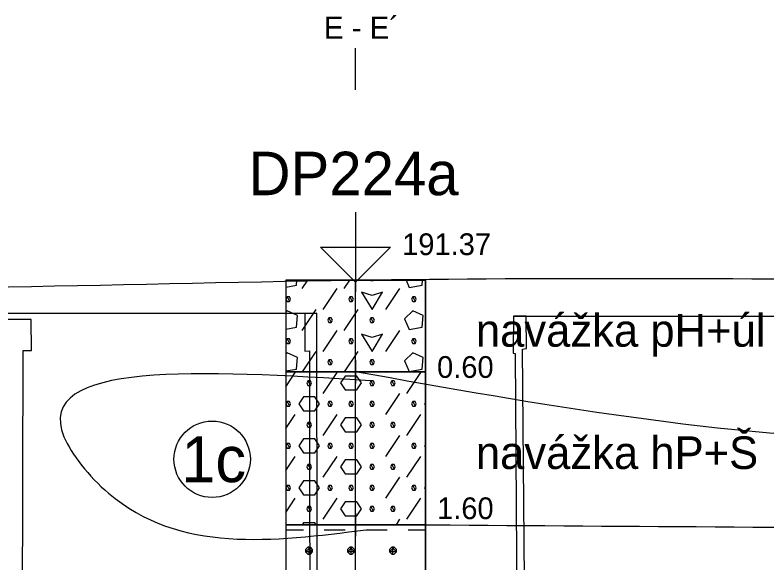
# Model space of a CAD drawing. Extents: x 3042 to 4120, y 576 to 2694.
# Drawn here: x 3366.29 to 3390.9, y 1736.2 to 1754.13 of the extents above; entities that cross this region are included whole.
import ezdxf

# ---------------------------------------------------------------- set-up
doc = ezdxf.new("R2010")
doc.units = 0
for name, color, linetype in [('15', 7, 'Continuous'), ('16', 7, 'Continuous'), ('17', 7, 'Continuous'), ('18', 7, 'Continuous'), ('22', 7, 'Continuous'), ('51', 7, 'Continuous'), ('52', 7, 'Continuous'), ('53', 7, 'Continuous'), ('56', 7, 'Continuous'), ('nádrže', 7, 'Continuous'), ('rozhraní', 7, 'Continuous')]:
    doc.layers.add(name, color=color, linetype=linetype)

msp = doc.modelspace()

# ---------------------------------------------------------------- linework, layer by layer
at = {"layer": '15'}
msp.add_lwpolyline([(3377.432, 1747.677), (3377.432, 1745.391), (3376.289, 1746.534), (3378.575, 1746.534), (3377.432, 1745.391)], dxfattribs=at)
at = {"layer": '18'}
msp.add_line((3377.432, 1727.455), (3377.432, 1745.455), dxfattribs=at)
at = {"layer": '22'}
msp.add_lwpolyline([(3377.432, 1751.677), (3377.432, 1751.677), (3377.432, 1753.046)], dxfattribs=at)
at = {"layer": '51'}
for p, q in [((3375.684, 1745.176), (3375.87, 1745.455)), ((3376.63, 1745.455), (3376.636, 1745.442)), ((3377.055, 1745.176), (3377.241, 1745.455)), ((3378.002, 1745.455), (3378.008, 1745.442)), ((3376.37, 1744.49), (3376.827, 1745.176)), ((3378.427, 1744.49), (3378.884, 1745.176)), ((3375.684, 1743.804), (3376.141, 1744.49)), ((3377.055, 1743.804), (3377.513, 1744.49)), ((3376.37, 1743.118), (3376.827, 1743.804)), ((3378.427, 1743.118), (3378.884, 1743.804)), ((3375.699, 1742.455), (3376.141, 1743.118)), ((3377.07, 1742.455), (3377.513, 1743.118)), ((3375.146, 1741.968), (3375.455, 1742.433)), ((3376.37, 1741.747), (3376.827, 1742.433)), ((3378.427, 1742.433), (3378.442, 1742.455)), ((3379.113, 1741.747), (3379.57, 1742.433)), ((3378.427, 1741.061), (3378.884, 1741.747)), ((3375.146, 1740.597), (3375.455, 1741.061)), ((3376.37, 1740.375), (3376.827, 1741.061)), ((3379.113, 1740.375), (3379.57, 1741.061)), ((3378.427, 1739.689), (3378.884, 1740.375)), ((3375.146, 1739.225), (3375.455, 1739.689)), ((3376.37, 1739.004), (3376.827, 1739.689)), ((3379.113, 1739.004), (3379.57, 1739.689)), ((3378.427, 1738.318), (3378.884, 1739.004)), ((3375.146, 1737.853), (3375.455, 1738.318)), ((3376.37, 1737.632), (3376.827, 1738.318)), ((3379.113, 1737.632), (3379.57, 1738.318)), ((3378.766, 1737.455), (3378.884, 1737.632)), ((3375.146, 1737.289), (3375.722, 1737.289)), ((3376.408, 1737.289), (3377.094, 1737.289)), ((3377.779, 1737.289), (3378.465, 1737.289)), ((3379.151, 1737.289), (3379.718, 1737.289)), ((3375.912, 1736.489), (3375.912, 1736.718)), ((3377.284, 1736.489), (3377.284, 1736.718)), ((3378.656, 1736.489), (3378.656, 1736.718))]:
    msp.add_line(p, q, dxfattribs=at)
for points in [[(3375.146, 1742.455), (3379.718, 1742.455), (3379.718, 1745.455), (3375.146, 1745.455)], [(3375.146, 1737.455), (3379.718, 1737.455), (3379.718, 1742.455), (3375.146, 1742.455)], [(3375.146, 1728.455), (3379.718, 1728.455), (3379.718, 1737.455), (3375.146, 1737.455)]]:
    msp.add_lwpolyline(points, close=True, dxfattribs=at)
for points in [[(3375.146, 1745.227), (3375.493, 1745.29), (3375.51, 1745.455)], [(3376.554, 1745.455), (3376.56, 1745.442), (3376.636, 1745.442), (3376.642, 1745.455)], [(3377.926, 1745.455), (3377.932, 1745.442), (3378.008, 1745.442), (3378.014, 1745.455)], [(3379.082, 1745.455), (3379.189, 1745.214), (3379.608, 1745.29), (3379.625, 1745.455)], [(3375.189, 1744.909), (3375.15, 1744.833), (3375.189, 1744.757), (3375.265, 1744.757), (3375.303, 1744.833), (3375.265, 1744.909), (3375.189, 1744.909), (3375.265, 1744.757)], [(3377.246, 1744.909), (3377.208, 1744.833), (3377.246, 1744.757), (3377.322, 1744.757), (3377.36, 1744.833), (3377.322, 1744.909), (3377.246, 1744.909), (3377.322, 1744.757)], [(3377.627, 1745.061), (3377.97, 1744.49), (3378.313, 1745.061), (3377.97, 1744.947), (3377.627, 1745.061)], [(3379.303, 1744.909), (3379.265, 1744.833), (3379.303, 1744.757), (3379.38, 1744.757), (3379.418, 1744.833), (3379.38, 1744.909), (3379.303, 1744.909), (3379.38, 1744.757)], [(3375.146, 1743.855), (3375.493, 1743.918), (3375.531, 1744.299), (3375.189, 1744.452), (3375.146, 1744.409)], [(3379.037, 1744.185), (3379.189, 1743.842), (3379.608, 1743.918), (3379.646, 1744.299), (3379.303, 1744.452), (3379.037, 1744.185)], [(3376.56, 1744.223), (3376.522, 1744.147), (3376.56, 1744.071), (3376.636, 1744.071), (3376.674, 1744.147), (3376.636, 1744.223), (3376.56, 1744.223), (3376.636, 1744.071)], [(3377.932, 1744.223), (3377.894, 1744.147), (3377.932, 1744.071), (3378.008, 1744.071), (3378.046, 1744.147), (3378.008, 1744.223), (3377.932, 1744.223), (3378.008, 1744.071)], [(3377.627, 1743.69), (3377.97, 1743.118), (3378.313, 1743.69), (3377.97, 1743.576), (3377.627, 1743.69)], [(3375.189, 1743.537), (3375.15, 1743.461), (3375.189, 1743.385), (3375.265, 1743.385), (3375.303, 1743.461), (3375.265, 1743.537), (3375.189, 1743.537), (3375.265, 1743.385)], [(3377.246, 1743.537), (3377.208, 1743.461), (3377.246, 1743.385), (3377.322, 1743.385), (3377.36, 1743.461), (3377.322, 1743.537), (3377.246, 1743.537), (3377.322, 1743.385)], [(3379.303, 1743.537), (3379.265, 1743.461), (3379.303, 1743.385), (3379.38, 1743.385), (3379.418, 1743.461), (3379.38, 1743.537), (3379.303, 1743.537), (3379.38, 1743.385)], [(3375.146, 1742.484), (3375.493, 1742.547), (3375.531, 1742.928), (3375.189, 1743.08), (3375.146, 1743.037)], [(3379.037, 1742.814), (3379.189, 1742.471), (3379.608, 1742.547), (3379.646, 1742.928), (3379.303, 1743.08), (3379.037, 1742.814)], [(3376.56, 1742.852), (3376.522, 1742.775), (3376.56, 1742.699), (3376.636, 1742.699), (3376.674, 1742.775), (3376.636, 1742.852), (3376.56, 1742.852), (3376.636, 1742.699)], [(3377.932, 1742.852), (3377.894, 1742.775), (3377.932, 1742.699), (3378.008, 1742.699), (3378.046, 1742.775), (3378.008, 1742.852), (3377.932, 1742.852), (3378.008, 1742.699)], [(3377.094, 1741.861), (3377.475, 1741.861), (3377.627, 1742.09), (3377.475, 1742.318), (3377.094, 1742.318), (3376.941, 1742.09), (3377.094, 1741.861)], [(3375.874, 1742.166), (3375.836, 1742.09), (3375.874, 1742.013), (3375.951, 1742.013), (3375.989, 1742.09), (3375.951, 1742.166), (3375.874, 1742.166), (3375.951, 1742.013)], [(3377.932, 1742.166), (3377.894, 1742.09), (3377.932, 1742.013), (3378.008, 1742.013), (3378.046, 1742.09), (3378.008, 1742.166), (3377.932, 1742.166), (3378.008, 1742.013)], [(3378.618, 1742.166), (3378.579, 1742.09), (3378.618, 1742.013), (3378.694, 1742.013), (3378.732, 1742.09), (3378.694, 1742.166), (3378.618, 1742.166), (3378.694, 1742.013)], [(3375.189, 1741.48), (3375.15, 1741.404), (3375.189, 1741.328), (3375.265, 1741.328), (3375.303, 1741.404), (3375.265, 1741.48), (3375.189, 1741.48), (3375.265, 1741.328)], [(3375.722, 1741.175), (3376.103, 1741.175), (3376.255, 1741.404), (3376.103, 1741.632), (3375.722, 1741.632), (3375.57, 1741.404), (3375.722, 1741.175)], [(3376.56, 1741.48), (3376.522, 1741.404), (3376.56, 1741.328), (3376.636, 1741.328), (3376.674, 1741.404), (3376.636, 1741.48), (3376.56, 1741.48), (3376.636, 1741.328)], [(3377.246, 1741.48), (3377.208, 1741.404), (3377.246, 1741.328), (3377.322, 1741.328), (3377.36, 1741.404), (3377.322, 1741.48), (3377.246, 1741.48), (3377.322, 1741.328)], [(3377.932, 1741.48), (3377.894, 1741.404), (3377.932, 1741.328), (3378.008, 1741.328), (3378.046, 1741.404), (3378.008, 1741.48), (3377.932, 1741.48), (3378.008, 1741.328)], [(3379.303, 1741.48), (3379.265, 1741.404), (3379.303, 1741.328), (3379.38, 1741.328), (3379.418, 1741.404), (3379.38, 1741.48), (3379.303, 1741.48), (3379.38, 1741.328)], [(3379.718, 1741.454), (3379.684, 1741.404), (3379.718, 1741.354)], [(3375.874, 1740.794), (3375.836, 1740.718), (3375.874, 1740.642), (3375.951, 1740.642), (3375.989, 1740.718), (3375.951, 1740.794), (3375.874, 1740.794), (3375.951, 1740.642)], [(3377.094, 1740.489), (3377.475, 1740.489), (3377.627, 1740.718), (3377.475, 1740.947), (3377.094, 1740.947), (3376.941, 1740.718), (3377.094, 1740.489)], [(3377.932, 1740.794), (3377.894, 1740.718), (3377.932, 1740.642), (3378.008, 1740.642), (3378.046, 1740.718), (3378.008, 1740.794), (3377.932, 1740.794), (3378.008, 1740.642)], [(3378.618, 1740.794), (3378.579, 1740.718), (3378.618, 1740.642), (3378.694, 1740.642), (3378.732, 1740.718), (3378.694, 1740.794), (3378.618, 1740.794), (3378.694, 1740.642)], [(3375.722, 1739.804), (3376.103, 1739.804), (3376.255, 1740.032), (3376.103, 1740.261), (3375.722, 1740.261), (3375.57, 1740.032), (3375.722, 1739.804)], [(3375.189, 1740.108), (3375.15, 1740.032), (3375.189, 1739.956), (3375.265, 1739.956), (3375.303, 1740.032), (3375.265, 1740.108), (3375.189, 1740.108), (3375.265, 1739.956)], [(3376.56, 1740.108), (3376.522, 1740.032), (3376.56, 1739.956), (3376.636, 1739.956), (3376.674, 1740.032), (3376.636, 1740.108), (3376.56, 1740.108), (3376.636, 1739.956)], [(3377.246, 1740.108), (3377.208, 1740.032), (3377.246, 1739.956), (3377.322, 1739.956), (3377.36, 1740.032), (3377.322, 1740.108), (3377.246, 1740.108), (3377.322, 1739.956)], [(3377.932, 1740.108), (3377.894, 1740.032), (3377.932, 1739.956), (3378.008, 1739.956), (3378.046, 1740.032), (3378.008, 1740.108), (3377.932, 1740.108), (3378.008, 1739.956)], [(3379.303, 1740.108), (3379.265, 1740.032), (3379.303, 1739.956), (3379.38, 1739.956), (3379.418, 1740.032), (3379.38, 1740.108), (3379.303, 1740.108), (3379.38, 1739.956)], [(3379.718, 1740.082), (3379.684, 1740.032), (3379.718, 1739.982)], [(3377.094, 1739.118), (3377.475, 1739.118), (3377.627, 1739.346), (3377.475, 1739.575), (3377.094, 1739.575), (3376.941, 1739.346), (3377.094, 1739.118)], [(3375.874, 1739.423), (3375.836, 1739.346), (3375.874, 1739.27), (3375.951, 1739.27), (3375.989, 1739.346), (3375.951, 1739.423), (3375.874, 1739.423), (3375.951, 1739.27)], [(3377.932, 1739.423), (3377.894, 1739.346), (3377.932, 1739.27), (3378.008, 1739.27), (3378.046, 1739.346), (3378.008, 1739.423), (3377.932, 1739.423), (3378.008, 1739.27)], [(3378.618, 1739.423), (3378.579, 1739.346), (3378.618, 1739.27), (3378.694, 1739.27), (3378.732, 1739.346), (3378.694, 1739.423), (3378.618, 1739.423), (3378.694, 1739.27)], [(3375.189, 1738.737), (3375.15, 1738.661), (3375.189, 1738.584), (3375.265, 1738.584), (3375.303, 1738.661), (3375.265, 1738.737), (3375.189, 1738.737), (3375.265, 1738.584)], [(3375.722, 1738.432), (3376.103, 1738.432), (3376.255, 1738.661), (3376.103, 1738.889), (3375.722, 1738.889), (3375.57, 1738.661), (3375.722, 1738.432)], [(3376.56, 1738.737), (3376.522, 1738.661), (3376.56, 1738.584), (3376.636, 1738.584), (3376.674, 1738.661), (3376.636, 1738.737), (3376.56, 1738.737), (3376.636, 1738.584)], [(3377.246, 1738.737), (3377.208, 1738.661), (3377.246, 1738.584), (3377.322, 1738.584), (3377.36, 1738.661), (3377.322, 1738.737), (3377.246, 1738.737), (3377.322, 1738.584)], [(3377.932, 1738.737), (3377.894, 1738.661), (3377.932, 1738.584), (3378.008, 1738.584), (3378.046, 1738.661), (3378.008, 1738.737), (3377.932, 1738.737), (3378.008, 1738.584)], [(3379.303, 1738.737), (3379.265, 1738.661), (3379.303, 1738.584), (3379.38, 1738.584), (3379.418, 1738.661), (3379.38, 1738.737), (3379.303, 1738.737), (3379.38, 1738.584)], [(3379.718, 1738.711), (3379.684, 1738.661), (3379.718, 1738.611)], [(3375.874, 1738.051), (3375.836, 1737.975), (3375.874, 1737.899), (3375.951, 1737.899), (3375.989, 1737.975), (3375.951, 1738.051), (3375.874, 1738.051), (3375.951, 1737.899)], [(3377.094, 1737.746), (3377.475, 1737.746), (3377.627, 1737.975), (3377.475, 1738.203), (3377.094, 1738.203), (3376.941, 1737.975), (3377.094, 1737.746)], [(3377.932, 1738.051), (3377.894, 1737.975), (3377.932, 1737.899), (3378.008, 1737.899), (3378.046, 1737.975), (3378.008, 1738.051), (3377.932, 1738.051), (3378.008, 1737.899)], [(3378.618, 1738.051), (3378.579, 1737.975), (3378.618, 1737.899), (3378.694, 1737.899), (3378.732, 1737.975), (3378.694, 1738.051), (3378.618, 1738.051), (3378.694, 1737.899)], [(3376.145, 1737.455), (3376.103, 1737.518), (3375.722, 1737.518), (3375.68, 1737.455)], [(3375.874, 1736.718), (3375.798, 1736.641), (3375.798, 1736.565), (3375.874, 1736.489), (3375.951, 1736.489), (3376.027, 1736.565), (3376.027, 1736.641), (3375.951, 1736.718), (3375.874, 1736.718), (3376.027, 1736.565), (3375.798, 1736.565), (3375.951, 1736.718)], [(3377.246, 1736.718), (3377.17, 1736.641), (3377.17, 1736.565), (3377.246, 1736.489), (3377.322, 1736.489), (3377.398, 1736.565), (3377.398, 1736.641), (3377.322, 1736.718), (3377.246, 1736.718), (3377.398, 1736.565), (3377.17, 1736.565), (3377.322, 1736.718)], [(3378.618, 1736.718), (3378.541, 1736.641), (3378.541, 1736.565), (3378.618, 1736.489), (3378.694, 1736.489), (3378.77, 1736.565), (3378.77, 1736.641), (3378.694, 1736.718), (3378.618, 1736.718), (3378.77, 1736.565), (3378.541, 1736.565), (3378.694, 1736.718)]]:
    msp.add_lwpolyline(points, dxfattribs=at)
at = {"layer": '53'}
for p, q in [((3375.146, 1745.455), (3379.718, 1745.455)), ((3375.146, 1745.455), (3375.146, 1727.455)), ((3379.718, 1745.455), (3379.718, 1727.455)), ((3375.146, 1742.455), (3379.718, 1742.455)), ((3375.146, 1737.455), (3379.718, 1737.455))]:
    msp.add_line(p, q, dxfattribs=at)
at = {"layer": '56'}
for p, q in [((3377.432, 1745.836), (3377.432, 1745.074)), ((3377.051, 1745.455), (3377.813, 1745.455)), ((3377.432, 1742.836), (3377.432, 1742.074)), ((3377.051, 1742.455), (3377.813, 1742.455)), ((3377.432, 1737.836), (3377.432, 1737.074)), ((3377.051, 1737.455), (3377.813, 1737.455))]:
    msp.add_line(p, q, dxfattribs=at)
at = {"layer": 'nádrže'}
for p, q in [((3355.546, 1744.369), (3376.166, 1744.369)), ((3382.597, 1744.273), (3403.217, 1744.273))]:
    msp.add_line(p, q, dxfattribs=at)
for points in [[(3367.787, 1722.543), (3374.038, 1724.7), (3373.993, 1727.984), (3376.184, 1728.097), (3376.166, 1744.369), (3375.766, 1744.358), (3375.767, 1743.136), (3375.921, 1743.14), (3375.935, 1730.588), (3373.279, 1730.071), (3373.308, 1726.354), (3373.177, 1726.328), (3373.175, 1726.585), (3366.724, 1724.121), (3366.506, 1726.05), (3366.551, 1743.148), (3366.821, 1743.149), (3366.817, 1744.162), (3364.973, 1744.162)], [(3392.173, 1724.093), (3385.521, 1726.779), (3385.511, 1729.837), (3383, 1730.628), (3382.898, 1743.192), (3383.022, 1743.217), (3383.016, 1744.273), (3382.597, 1744.273), (3382.587, 1743.068), (3382.652, 1743.054)], [(3382.652, 1743.054), (3382.757, 1728.152), (3384.857, 1728.152), (3384.857, 1724.48), (3390.553, 1722.753)]]:
    msp.add_lwpolyline(points, dxfattribs=at)
at = {"layer": 'rozhraní'}
msp.add_circle((3372.737, 1739.595), 1.25, dxfattribs=at)
for points in [[(3268.862, 1746.755), (3285.772, 1745.591), (3320.372, 1746.486), (3353.272, 1745.191), (3377.368, 1745.455), (3417.072, 1745.205), (3436.949, 1745.141)], [(3377.932, 1742.166), (3367.886, 1740.334), (3369.344, 1738.486), (3377.779, 1737.289)], [(3437.078, 1740.64), (3417.288, 1740.205), (3398.685, 1740.205), (3395.518, 1740.205), (3377.432, 1742.455)], [(3435.94, 1737.111), (3417.072, 1737.205), (3377.432, 1737.455)]]:
    msp.add_spline(points, degree=3, dxfattribs=at)

# ---------------------------------------------------------------- texts
at = {"layer": '16'}
msp.add_text('DP224a', height=1.4224, dxfattribs=at).set_placement((3373.929, 1748.233))
at = {"layer": '17'}
msp.add_text('191.37', height=0.7112, dxfattribs=at).set_placement((3378.956, 1746.273))
at = {"layer": '22'}
msp.add_text('E - E´', height=0.72, dxfattribs=at).set_placement((3376.396, 1753.355))
at = {"layer": '52'}
for s, height, p in [('navážka pH+úl', 1.0668, (3381.369, 1743.277)), ('0.60', 0.7112, (3380.099, 1742.257)), ('navážka hP+Š', 1.0668, (3381.369, 1739.277)), ('1.60', 0.7112, (3380.099, 1737.636))]:
    msp.add_text(s, height=height, dxfattribs=at).set_placement(p)
at = {"layer": 'rozhraní'}
msp.add_text('1c', height=1.5, dxfattribs=at).set_placement((3371.727, 1738.845))

doc.saveas('drawing.dxf')
